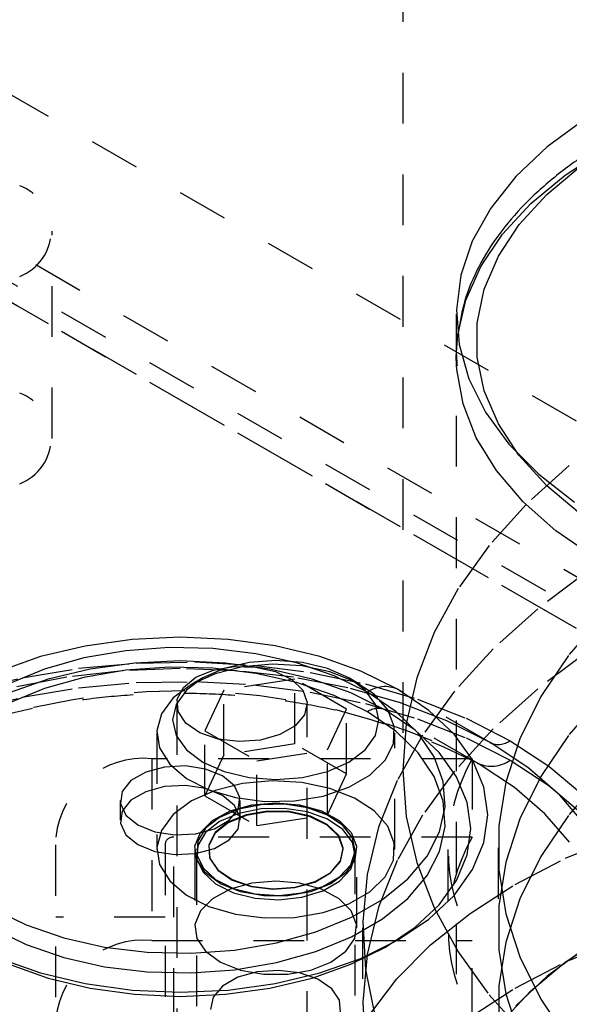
# Model space of a CAD drawing. Header units: inches. Extents: x 1907 to 2452, y -210 to -54.
# Tile 515 of 656: x 2005.12 to 2006.21, y -194.24 to -192.3. Entities that reach past the tile are written whole.
import ezdxf

# ---------------------------------------------------------------- set-up
doc = ezdxf.new("R2010")
doc.units = ezdxf.units.IN
doc.header["$LTSCALE"] = 0.5
doc.header["$MEASUREMENT"] = 0
doc.linetypes.add('HIDDEN', pattern=[0.225, 0.15, -0.075])
doc.layers.add('SID-M-H', color=4, linetype='HIDDEN')
doc.layers.add('SID-M-S', color=105, linetype='Continuous')

msp = doc.modelspace()

# ---------------------------------------------------------------- linework, layer by layer
at = {"layer": 'SID-M-H'}
for p, q in [((2007.77863, -193.98848), (1992.04551, -184.90594)), ((2015.11487, -198.53046), (1991.78034, -185.05973)), ((1992.04203, -185.27355), (2007.07501, -193.95191)), ((1992.04203, -185.31213), (2007.07501, -193.99048)), ((2007.77863, -194.39675), (1992.04551, -185.31421)), ((2005.87774, -191.40242), (2005.87774, -193.7757)), ((2006.19736, -192.60385), (2006.27603, -192.55271)), ((2006.12972, -192.66001), (2006.19736, -192.60385)), ((2006.07407, -192.72039), (2006.12972, -192.66001)), ((2005.18775, -193.12231), (2005.18775, -192.71404)), ((2006.03117, -192.78415), (2006.07407, -192.72039)), ((2006.00164, -192.85039), (2006.03117, -192.78415)), ((2005.98588, -192.91818), (2006.00164, -192.85039)), ((2005.98314, -192.87773), (2005.98314, -194.51081)), ((2005.98314, -192.96091), (2005.98588, -192.91818)), ((2005.98358, -192.97813), (2005.98314, -192.96091)), ((2005.98413, -192.98657), (2005.98358, -192.97813)), ((2005.99639, -193.0546), (2005.98413, -192.98657)), ((2006.02251, -193.12132), (2005.99639, -193.0546)), ((2006.30179, -193.10313), (2006.20553, -193.17555)), ((2006.06212, -193.18578), (2006.02251, -193.12132)), ((2006.10714, -193.15637), (2006.1063, -193.15528)), ((2006.16105, -193.21566), (2006.10714, -193.15637)), ((2006.11465, -193.24709), (2006.06212, -193.18578)), ((2006.20553, -193.17555), (2006.12057, -193.25253)), ((2006.22695, -193.27077), (2006.16105, -193.21566)), ((2006.12057, -193.25253), (2006.04756, -193.3335)), ((2006.17938, -193.30437), (2006.11465, -193.24709)), ((2006.25539, -193.35684), (2006.17938, -193.30437)), ((2006.04756, -193.3335), (2005.98705, -193.41783)), ((2006.24273, -193.38351), (2006.14342, -193.45794)), ((2005.98705, -193.41783), (2005.9395, -193.50489)), ((2006.14342, -193.45794), (2006.05556, -193.53703)), ((2006.27061, -193.47232), (2006.2037, -193.54988)), ((2005.43949, -193.5141), (2005.34478, -193.5184)), ((2005.53419, -193.5184), (2005.43949, -193.5141)), ((2005.9395, -193.50489), (2005.90528, -193.594)), ((2005.2524, -193.53121), (2005.16463, -193.55219)), ((2005.34478, -193.5184), (2005.2524, -193.53121)), ((2005.4179, -193.53432), (2005.33237, -193.54048)), ((2005.50403, -193.53637), (2005.4179, -193.53432)), ((2005.58839, -193.54658), (2005.50403, -193.53637)), ((2005.62657, -193.5312), (2005.53419, -193.5184)), ((2005.71435, -193.55218), (2005.62657, -193.5312)), ((2006.05556, -193.53703), (2005.97981, -193.62019)), ((2005.16463, -193.55219), (2005.08363, -193.58085)), ((2005.24975, -193.55468), (2005.17232, -193.57654)), ((2005.33237, -193.54048), (2005.24975, -193.55468)), ((2005.6687, -193.56466), (2005.58839, -193.54658)), ((2005.79535, -193.58083), (2005.71435, -193.55218)), ((2006.24273, -193.5411), (2006.14342, -193.61554)), ((2006.2037, -193.54988), (2006.14948, -193.63068)), ((2005.12839, -193.59369), (2005.23914, -193.57512)), ((2005.23914, -193.57512), (2005.35305, -193.5647)), ((2005.35, -193.56473), (2005.26272, -193.57682)), ((2005.43949, -193.57566), (2005.32688, -193.57992)), ((2005.4179, -193.5729), (2005.33237, -193.57906)), ((2005.43948, -193.56066), (2005.35, -193.56473)), ((2005.35305, -193.5647), (2005.46833, -193.56261)), ((2005.50403, -193.57495), (2005.4179, -193.5729)), ((2005.52897, -193.56472), (2005.43948, -193.56066)), ((2005.55209, -193.57992), (2005.43949, -193.57566)), ((2005.46833, -193.56261), (2005.58315, -193.56887)), ((2005.52618, -193.57535), (2005.48411, -193.59398)), ((2005.58839, -193.58516), (2005.50403, -193.57495)), ((2005.50482, -193.57864), (2005.54536, -193.57167)), ((2005.56236, -193.57248), (2005.50844, -193.58595)), ((2005.57517, -193.56363), (2005.52618, -193.57535)), ((2005.61625, -193.57681), (2005.52897, -193.56472)), ((2005.54536, -193.57167), (2005.58763, -193.57268)), ((2005.62038, -193.56718), (2005.56236, -193.57248)), ((2005.62774, -193.55964), (2005.57517, -193.56363)), ((2005.58315, -193.56887), (2005.69571, -193.58339)), ((2005.58763, -193.57268), (2005.62704, -193.58156)), ((2005.67887, -193.57037), (2005.62038, -193.56718)), ((2005.68032, -193.56363), (2005.62774, -193.55964)), ((2005.74275, -193.59013), (2005.6687, -193.56466)), ((2005.73415, -193.58186), (2005.67887, -193.57037)), ((2005.72931, -193.57535), (2005.68032, -193.56363)), ((2005.77138, -193.59398), (2005.72931, -193.57535)), ((2005.02254, -193.62014), (2005.12839, -193.59369)), ((2005.17232, -193.57654), (2005.10217, -193.60545)), ((2005.21619, -193.59263), (2005.10933, -193.61357)), ((2005.24975, -193.59326), (2005.17232, -193.61511)), ((2005.26272, -193.57682), (2005.17979, -193.59666)), ((2005.32688, -193.57992), (2005.21619, -193.59263)), ((2005.33237, -193.57906), (2005.24975, -193.59326)), ((2005.44581, -193.6127), (2005.47039, -193.59283)), ((2005.48411, -193.59398), (2005.45183, -193.61827)), ((2005.48409, -193.59399), (2005.46199, -193.60676)), ((2005.50844, -193.58595), (2005.46202, -193.60674)), ((2005.47039, -193.59283), (2005.50482, -193.57864)), ((2005.66278, -193.59262), (2005.55209, -193.57992)), ((2005.6687, -193.60324), (2005.58839, -193.58516)), ((2005.69918, -193.59664), (2005.61625, -193.57681)), ((2005.62704, -193.58156), (2005.65931, -193.59734)), ((2005.76964, -193.61356), (2005.66278, -193.59262)), ((2005.69571, -193.58339), (2005.80423, -193.60594)), ((2005.78274, -193.60092), (2005.73415, -193.58186)), ((2005.80853, -193.62229), (2005.74275, -193.59013)), ((2005.80366, -193.61827), (2005.77138, -193.59398)), ((2005.7935, -193.60676), (2005.7714, -193.59399)), ((2005.8676, -193.61645), (2005.79535, -193.58083)), ((2005.90528, -193.594), (2005.88464, -193.6845)), ((2005.17979, -193.59666), (2005.10326, -193.62373)), ((2005.12839, -193.63227), (2005.23914, -193.61369)), ((2005.23914, -193.61369), (2005.35305, -193.60328)), ((2005.35305, -193.60328), (2005.46833, -193.60118)), ((2005.46202, -193.60674), (2005.42601, -193.63354)), ((2005.43374, -193.63611), (2005.44581, -193.6127)), ((2005.46833, -193.60118), (2005.58315, -193.60745)), ((2005.6651, -193.59641), (2005.52568, -193.61798)), ((2005.58315, -193.60745), (2005.69571, -193.62197)), ((2005.65931, -193.59734), (2005.68097, -193.61832)), ((2005.76716, -193.65533), (2005.6651, -193.59641)), ((2005.6651, -193.724), (2005.6651, -193.59641)), ((2005.74275, -193.62871), (2005.6687, -193.60324)), ((2005.77572, -193.62371), (2005.69918, -193.59664)), ((2005.87086, -193.64237), (2005.76964, -193.61356)), ((2005.82159, -193.62636), (2005.78274, -193.60092)), ((2005.80423, -193.60594), (2005.907, -193.63617)), ((2005.02254, -193.65871), (2005.12839, -193.63227)), ((2005.17232, -193.61511), (2005.10217, -193.64403)), ((2005.42601, -193.63354), (2005.40268, -193.66467)), ((2005.45183, -193.61827), (2005.43154, -193.64655)), ((2005.52568, -193.61798), (2005.48833, -193.69846)), ((2005.52568, -193.74556), (2005.52568, -193.61798)), ((2005.68097, -193.61832), (2005.68965, -193.64222)), ((2005.69571, -193.62197), (2005.80423, -193.64452)), ((2005.80853, -193.66086), (2005.74275, -193.62871)), ((2005.84397, -193.65736), (2005.77572, -193.62371)), ((2005.82395, -193.64655), (2005.80366, -193.61827)), ((2005.86424, -193.66026), (2005.80853, -193.62229)), ((2005.84826, -193.65658), (2005.82159, -193.62636)), ((2006.04954, -193.72151), (2005.86759, -193.61644)), ((2005.92929, -193.65815), (2005.8676, -193.61645)), ((2005.97981, -193.62019), (2005.91671, -193.7068)), ((2006.14342, -193.61554), (2006.05556, -193.69463)), ((2006.14948, -193.63068), (2006.10841, -193.71402)), ((2006.27061, -193.62991), (2006.2037, -193.70748)), ((2005.43154, -193.64655), (2005.42462, -193.6769)), ((2005.43276, -193.64528), (2005.43276, -194.51081)), ((2005.43549, -193.6605), (2005.43374, -193.63611)), ((2005.68965, -193.64222), (2005.68442, -193.66645)), ((2005.68976, -194.51081), (2005.68976, -193.64528)), ((2005.80423, -193.64452), (2005.907, -193.67474)), ((2005.83087, -193.6769), (2005.82395, -193.64655)), ((2005.96469, -193.67856), (2005.87086, -193.64237)), ((2005.907, -193.63617), (2006.00239, -193.67359)), ((2005.40268, -193.66467), (2005.39349, -193.69816)), ((2005.45087, -193.68325), (2005.43549, -193.6605)), ((2005.68442, -193.66645), (2005.66584, -193.68839)), ((2005.72981, -193.73582), (2005.76716, -193.65533)), ((2005.76716, -193.78292), (2005.76716, -193.65533)), ((2005.86424, -193.69884), (2005.80853, -193.66086)), ((2006.02592, -193.76243), (2005.84397, -193.65736)), ((2005.90226, -193.69677), (2005.84397, -193.65736)), ((2005.86108, -193.68968), (2005.84826, -193.65658)), ((2005.90836, -193.70301), (2005.86424, -193.66026)), ((2005.97892, -193.70492), (2005.92929, -193.65815)), ((2005.42462, -193.6769), (2005.43154, -193.70725)), ((2005.47821, -193.70189), (2005.45087, -193.68325)), ((2005.66584, -193.68839), (2005.63593, -193.70565)), ((2005.82395, -193.70725), (2005.83087, -193.6769)), ((2005.85923, -193.72358), (2005.86108, -193.68968)), ((2005.88464, -193.6845), (2005.87774, -193.7757)), ((2005.907, -193.67474), (2006.00239, -193.71217)), ((2006.04954, -193.72151), (2005.96469, -193.67856)), ((2006.00239, -193.67359), (2006.08891, -193.71762)), ((2005.39337, -193.70241), (2005.39337, -193.93207)), ((2005.39349, -193.69816), (2005.39901, -193.73193)), ((2005.43154, -193.70725), (2005.45183, -193.73553)), ((2005.51455, -193.71439), (2005.47821, -193.70189)), ((2005.48833, -193.69846), (2005.59039, -193.75738)), ((2005.48833, -193.82605), (2005.48833, -193.69846)), ((2005.63593, -193.70565), (2005.59792, -193.71638)), ((2005.80366, -193.73553), (2005.82395, -193.70725)), ((2005.86212, -193.93207), (2005.86212, -193.70241)), ((2005.90836, -193.74159), (2005.86424, -193.69884)), ((2005.91671, -193.7068), (2005.86675, -193.79622)), ((2005.94916, -193.74095), (2005.90226, -193.69677)), ((2005.93969, -193.74937), (2005.90836, -193.70301)), ((2006.01527, -193.75559), (2005.97892, -193.70492)), ((2006.05556, -193.69463), (2005.97981, -193.77778)), ((2006.2037, -193.70748), (2006.14948, -193.78827)), ((2005.55595, -193.7194), (2005.51455, -193.71439)), ((2005.6651, -193.724), (2005.52568, -193.74556)), ((2005.59792, -193.71638), (2005.55595, -193.7194)), ((2005.76716, -193.78292), (2005.6651, -193.724)), ((2005.84284, -193.75615), (2005.85923, -193.72358)), ((2006.00239, -193.71217), (2006.08891, -193.75619)), ((2006.12394, -193.7705), (2006.04954, -193.72151)), ((2006.10841, -193.71402), (2006.08083, -193.7992)), ((2006.08891, -193.71762), (2006.16518, -193.76756)), ((2005.39901, -193.73193), (2005.41892, -193.76384)), ((2005.45183, -193.73553), (2005.48411, -193.75981)), ((2005.52568, -193.74556), (2005.48833, -193.82605)), ((2005.59039, -193.75738), (2005.72981, -193.73582)), ((2005.72981, -193.8634), (2005.72981, -193.73582)), ((2005.77138, -193.75981), (2005.80366, -193.73553)), ((2005.93969, -193.78794), (2005.90836, -193.74159)), ((2005.95737, -193.79807), (2005.93969, -193.74937)), ((2005.9835, -193.78882), (2005.94916, -193.74095)), ((2005.4089, -193.76949), (2005.37173, -193.7795)), ((2005.38374, -193.75311), (2005.38374, -194.11103)), ((2006.01445, -193.75311), (2005.38374, -193.75311)), ((2005.44977, -193.76743), (2005.4089, -193.76949)), ((2005.41892, -193.76384), (2005.45194, -193.79189)), ((2005.48939, -193.77356), (2005.44977, -193.76743)), ((2005.48411, -193.75981), (2005.52618, -193.77845)), ((2005.59039, -193.88497), (2005.59039, -193.75738)), ((2005.72931, -193.77845), (2005.77138, -193.75981)), ((2005.81294, -193.78534), (2005.84284, -193.75615)), ((2006.01445, -193.75311), (2006.01445, -193.90743)), ((2006.03745, -193.80892), (2006.01527, -193.75559)), ((2006.09744, -193.80951), (2006.02592, -193.76243)), ((2006.08891, -193.75619), (2006.16518, -193.80614)), ((2006.16518, -193.76756), (2006.23, -193.82263)), ((2005.37173, -193.7795), (2005.34272, -193.79624)), ((2005.52299, -193.78714), (2005.48939, -193.77356)), ((2005.54652, -193.80654), (2005.52299, -193.78714)), ((2005.52618, -193.77845), (2005.57517, -193.79016)), ((2005.68032, -193.79016), (2005.72931, -193.77845)), ((2005.72981, -193.8634), (2005.76716, -193.78292)), ((2005.7714, -193.80932), (2005.81294, -193.78534)), ((2005.87774, -193.7757), (2005.88464, -193.86689)), ((2005.97981, -193.77778), (2005.91671, -193.86439)), ((2005.95737, -193.83665), (2005.93969, -193.78794)), ((2006.00445, -193.83921), (2005.9835, -193.78882)), ((2006.14948, -193.78827), (2006.10841, -193.87162)), ((2006.12819, -193.77372), (2006.12394, -193.7705)), ((2006.18663, -193.82467), (2006.12819, -193.77372)), ((2006.27061, -193.7875), (2006.2037, -193.86507)), ((2005.34272, -193.79624), (2005.32539, -193.8177)), ((2005.4089, -193.80807), (2005.37173, -193.81808)), ((2005.44977, -193.806), (2005.4089, -193.80807)), ((2005.48939, -193.81213), (2005.44977, -193.806)), ((2005.45194, -193.79189), (2005.49601, -193.81432)), ((2005.56236, -193.80214), (2005.50844, -193.81561)), ((2005.55713, -193.82941), (2005.54652, -193.80654)), ((2005.62038, -193.79683), (2005.56236, -193.80214)), ((2005.57517, -193.79016), (2005.62774, -193.79416)), ((2005.67887, -193.80002), (2005.62038, -193.79683)), ((2005.62774, -193.79416), (2005.68032, -193.79016)), ((2005.73415, -193.81151), (2005.67887, -193.80002)), ((2005.86675, -193.79622), (2005.83029, -193.88779)), ((2005.96093, -193.84779), (2005.95737, -193.79807)), ((2006.08083, -193.7992), (2006.06698, -193.88548)), ((2006.16518, -193.80614), (2006.23, -193.86121)), ((2005.32539, -193.8177), (2005.32181, -193.84129)), ((2005.37173, -193.81808), (2005.34272, -193.83482)), ((2005.50844, -193.81561), (2005.46202, -193.83639)), ((2005.48833, -193.82605), (2005.59039, -193.88497)), ((2005.52299, -193.82571), (2005.48939, -193.81213)), ((2005.49601, -193.81432), (2005.54835, -193.82972)), ((2005.54652, -193.84511), (2005.52299, -193.82571)), ((2005.66441, -193.83605), (2005.72083, -193.82659)), ((2005.72083, -193.82659), (2005.7714, -193.80932)), ((2005.78274, -193.83057), (2005.73415, -193.81151)), ((2006.0449, -193.86359), (2006.03745, -193.80892)), ((2006.1577, -193.86159), (2006.09744, -193.80951)), ((2006.23654, -193.8831), (2006.18663, -193.82467)), ((2005.32136, -193.83535), (2005.32136, -193.87393)), ((2005.32181, -193.84129), (2005.33243, -193.86417)), ((2005.34272, -193.83482), (2005.32539, -193.85628)), ((2005.46202, -193.83639), (2005.42601, -193.86319)), ((2005.5379, -193.85599), (2005.58073, -193.84408)), ((2005.55713, -193.86799), (2005.54652, -193.84511)), ((2005.54835, -193.82972), (2005.60569, -193.83712)), ((2005.55356, -193.853), (2005.55713, -193.82941)), ((2005.5987, -193.84344), (2005.55473, -193.85232)), ((2005.5987, -193.84376), (2005.55473, -193.85264)), ((2005.55758, -193.87393), (2005.55758, -193.83535)), ((2005.58073, -193.84408), (2005.62774, -193.83999)), ((2005.64524, -193.84243), (2005.5987, -193.84344)), ((2005.64524, -193.84275), (2005.5987, -193.84376)), ((2005.60569, -193.83712), (2005.66441, -193.83605)), ((2005.62774, -193.83999), (2005.67476, -193.84408)), ((2005.69023, -193.84939), (2005.64524, -193.84243)), ((2005.69023, -193.84971), (2005.64524, -193.84275)), ((2005.67476, -193.84408), (2005.71759, -193.85599)), ((2005.82159, -193.85602), (2005.78274, -193.83057)), ((2005.96093, -193.88636), (2005.95737, -193.83665)), ((2006.01149, -193.89087), (2006.00445, -193.83921)), ((2005.32539, -193.85628), (2005.32181, -193.87987)), ((2005.33243, -193.86417), (2005.35596, -193.88356)), ((2005.42601, -193.86319), (2005.40268, -193.89432)), ((2005.50304, -193.87466), (2005.5379, -193.85599)), ((2005.55473, -193.85232), (2005.51726, -193.86828)), ((2005.55473, -193.85264), (2005.51726, -193.86861)), ((2005.55473, -193.86089), (2005.51726, -193.87685)), ((2005.56935, -193.86343), (2005.53372, -193.87811)), ((2005.56947, -193.86481), (2005.53391, -193.87947)), ((2005.53622, -193.87446), (2005.55356, -193.853)), ((2005.5987, -193.85201), (2005.55473, -193.86089)), ((2005.6113, -193.85622), (2005.56935, -193.86343)), ((2005.61133, -193.85762), (2005.56947, -193.86481)), ((2005.59039, -193.88497), (2005.72981, -193.8634)), ((2005.64524, -193.851), (2005.5987, -193.85201)), ((2005.65503, -193.85726), (2005.6113, -193.85622)), ((2005.65498, -193.85866), (2005.61133, -193.85762)), ((2005.69023, -193.85796), (2005.64524, -193.851)), ((2005.69567, -193.86783), (2005.65498, -193.85866)), ((2005.69581, -193.86645), (2005.65503, -193.85726)), ((2005.72966, -193.8637), (2005.69023, -193.84939)), ((2005.72966, -193.86402), (2005.69023, -193.84971)), ((2005.72966, -193.87227), (2005.69023, -193.85796)), ((2005.72921, -193.88278), (2005.69581, -193.86645)), ((2005.71759, -193.85599), (2005.75245, -193.87466)), ((2005.76005, -193.88408), (2005.72966, -193.8637)), ((2005.76005, -193.8844), (2005.72966, -193.86402)), ((2005.84826, -193.88623), (2005.82159, -193.85602)), ((2005.91671, -193.86439), (2005.86675, -193.95381)), ((2005.95027, -193.89717), (2005.96093, -193.84779)), ((2006.03744, -193.91827), (2006.0449, -193.86359)), ((2006.2037, -193.86507), (2006.14948, -193.94587)), ((2006.20568, -193.91775), (2006.1577, -193.86159)), ((2005.32181, -193.87987), (2005.33243, -193.90274)), ((2005.35596, -193.88356), (2005.38956, -193.89715)), ((2005.47927, -193.89843), (2005.50304, -193.87466)), ((2005.51726, -193.86828), (2005.4896, -193.88992)), ((2005.51726, -193.86861), (2005.4896, -193.89024)), ((2005.51726, -193.87685), (2005.4896, -193.89849)), ((2005.50722, -193.8912), (2005.53622, -193.87446)), ((2005.53372, -193.87811), (2005.50829, -193.89868)), ((2005.53391, -193.87947), (2005.50853, -193.89999)), ((2005.55356, -193.89158), (2005.55713, -193.86799)), ((2005.729, -193.88413), (2005.69567, -193.86783)), ((2005.75136, -193.90579), (2005.729, -193.88413)), ((2005.75161, -193.90449), (2005.72921, -193.88278)), ((2005.76005, -193.89265), (2005.72966, -193.87227)), ((2005.75245, -193.87466), (2005.77622, -193.89843)), ((2005.77867, -193.90872), (2005.76005, -193.88408)), ((2005.77867, -193.90904), (2005.76005, -193.8844)), ((2005.88464, -193.86689), (2005.90528, -193.95739)), ((2006.06698, -193.88548), (2006.06698, -193.97212)), ((2006.10841, -193.87162), (2006.08083, -193.95679)), ((2005.33243, -193.90274), (2005.35596, -193.92214)), ((2005.38956, -193.89715), (2005.42918, -193.90328)), ((2005.40268, -193.89432), (2005.39349, -193.92782)), ((2005.42918, -193.90328), (2005.47004, -193.90121)), ((2005.46869, -193.92519), (2005.47927, -193.89843)), ((2005.47004, -193.90121), (2005.50722, -193.8912)), ((2005.4896, -193.88992), (2005.47422, -193.9153)), ((2005.4896, -193.89024), (2005.47422, -193.91562)), ((2005.4896, -193.89849), (2005.47422, -193.92387)), ((2005.50829, -193.89868), (2005.4958, -193.92289)), ((2005.50853, -193.89999), (2005.49607, -193.92416)), ((2005.53622, -193.91304), (2005.55356, -193.89158)), ((2005.7606, -193.92922), (2005.75161, -193.90449)), ((2005.77867, -193.91729), (2005.76005, -193.89265)), ((2005.77622, -193.89843), (2005.7868, -193.92519)), ((2005.83029, -193.88779), (2005.80761, -193.98083)), ((2005.86108, -193.91933), (2005.84826, -193.88623)), ((2005.92567, -193.94486), (2005.95027, -193.89717)), ((2005.95027, -193.93574), (2005.96093, -193.88636)), ((2006.00444, -193.94253), (2006.01149, -193.89087)), ((2006.19821, -193.94921), (2006.30607, -193.90423)), ((2005.19474, -194.42294), (2005.19474, -193.90743)), ((2005.35596, -193.92214), (2005.38956, -193.93572)), ((2005.40974, -193.92172), (2005.40974, -194.42294)), ((2005.42724, -194.26535), (2005.42724, -193.90743)), ((2006.01445, -193.90743), (2005.42724, -193.90743)), ((2005.47422, -193.9153), (2005.47248, -193.94217)), ((2005.47422, -193.91562), (2005.47248, -193.94249)), ((2005.47422, -193.92387), (2005.47248, -193.95073)), ((2005.4958, -193.92289), (2005.49761, -193.94814)), ((2005.49607, -193.92416), (2005.49787, -193.94936)), ((2005.50722, -193.92978), (2005.53622, -193.91304)), ((2005.76033, -193.93047), (2005.75136, -193.90579)), ((2005.78389, -193.93544), (2005.77867, -193.90872)), ((2005.78389, -193.93576), (2005.77867, -193.90904)), ((2005.78389, -193.94401), (2005.77867, -193.91729)), ((2005.85923, -193.95323), (2005.86108, -193.91933)), ((2006.01526, -193.97159), (2006.03744, -193.91827)), ((2005.38956, -193.93572), (2005.42918, -193.94185)), ((2005.39349, -193.92782), (2005.39901, -193.96158)), ((2005.42918, -193.94185), (2005.47004, -193.93979)), ((2005.46824, -193.93207), (2005.46824, -194.08639)), ((2005.47224, -193.95256), (2005.46869, -193.92519)), ((2005.47004, -193.93979), (2005.50722, -193.92978)), ((2005.47149, -193.93207), (2005.47149, -193.93239)), ((2005.47149, -193.94063), (2005.47149, -194.41975)), ((2005.47248, -193.94217), (2005.48453, -193.96814)), ((2005.47248, -193.94249), (2005.48453, -193.96846)), ((2005.75492, -193.95549), (2005.76033, -193.93047)), ((2005.75518, -193.95429), (2005.7606, -193.92922)), ((2005.77523, -193.96186), (2005.78389, -193.93544)), ((2005.77523, -193.96218), (2005.78389, -193.93576)), ((2005.77523, -193.97043), (2005.78389, -193.94401)), ((2005.7868, -193.92519), (2005.78325, -193.95256)), ((2005.78399, -193.93239), (2005.78399, -193.93207)), ((2005.78399, -194.41975), (2005.78399, -193.94063)), ((2005.78724, -194.08639), (2005.78724, -193.93207)), ((2005.92567, -193.98344), (2005.95027, -193.93574)), ((2005.96674, -193.93207), (2005.96674, -194.08639)), ((2005.98349, -193.99291), (2006.00444, -193.94253)), ((2006.06524, -193.9288), (2006.06524, -194.08639)), ((2005.39901, -193.96158), (2005.41892, -193.99349)), ((2005.48961, -193.9781), (2005.47224, -193.95256)), ((2005.47248, -193.95073), (2005.48453, -193.97671)), ((2005.49761, -193.94814), (2005.51352, -193.97168)), ((2005.49787, -193.94936), (2005.51375, -193.97285)), ((2005.73574, -193.97815), (2005.75492, -193.95549)), ((2005.73596, -193.97699), (2005.75518, -193.95429)), ((2005.75346, -193.98563), (2005.77523, -193.96186)), ((2005.75346, -193.98595), (2005.77523, -193.96218)), ((2005.78325, -193.95256), (2005.76588, -193.9781)), ((2005.86675, -193.95381), (2005.83029, -194.04538)), ((2005.84284, -193.9858), (2005.85923, -193.95323)), ((2005.88782, -193.98956), (2005.92567, -193.94486)), ((2005.90528, -193.95739), (2005.9395, -194.04651)), ((2006.08083, -193.95679), (2006.06698, -194.04307)), ((2006.09925, -194.00056), (2006.19821, -193.94921)), ((2006.14948, -193.94587), (2006.10841, -194.02921)), ((2005.48453, -193.96814), (2005.50931, -193.9909)), ((2005.48453, -193.96846), (2005.50931, -193.99122)), ((2005.48453, -193.97671), (2005.50931, -193.99947)), ((2005.51926, -193.99956), (2005.48961, -193.9781)), ((2005.51352, -193.97168), (2005.54181, -193.99096)), ((2005.51375, -193.97285), (2005.54198, -193.99209)), ((2005.70485, -193.99598), (2005.73574, -193.97815)), ((2005.70501, -193.99486), (2005.73596, -193.97699)), ((2005.76588, -193.9781), (2005.73623, -193.99956)), ((2005.75346, -193.9942), (2005.77523, -193.97043)), ((2005.80761, -193.98083), (2005.79885, -194.07464)), ((2005.9789, -194.02226), (2006.01526, -193.97159)), ((2006.06698, -193.97212), (2006.08083, -194.0584)), ((2005.41892, -193.99349), (2005.45194, -194.02154)), ((2005.50931, -193.9909), (2005.54461, -194.00844)), ((2005.50931, -193.99122), (2005.54461, -194.00876)), ((2005.50931, -193.99947), (2005.54461, -194.01701)), ((2005.55854, -194.01503), (2005.51926, -193.99956)), ((2005.58073, -193.99841), (2005.5379, -194.01031)), ((2005.54181, -193.99096), (2005.57941, -194.0039)), ((2005.54198, -193.99209), (2005.57951, -194.005)), ((2005.62774, -193.99432), (2005.58073, -193.99841)), ((2005.67476, -193.99841), (2005.62774, -193.99432)), ((2005.66561, -194.00705), (2005.70485, -193.99598)), ((2005.66568, -194.00596), (2005.70501, -193.99486)), ((2005.71759, -194.01031), (2005.67476, -193.99841)), ((2005.73623, -193.99956), (2005.69695, -194.01503)), ((2005.72053, -194.00464), (2005.75346, -193.98563)), ((2005.72053, -194.00496), (2005.75346, -193.98595)), ((2005.72053, -194.01321), (2005.75346, -193.9942)), ((2005.81294, -194.01499), (2005.84284, -193.9858)), ((2005.83773, -194.03006), (2005.88782, -193.98956)), ((2005.88782, -194.02814), (2005.92567, -193.98344)), ((2005.94913, -194.04079), (2005.98349, -193.99291)), ((2006.01031, -194.05769), (2006.09925, -194.00056)), ((2005.45194, -194.02154), (2005.49601, -194.04397)), ((2005.5379, -194.01031), (2005.50304, -194.02898)), ((2005.54461, -194.00844), (2005.5873, -194.01919)), ((2005.54461, -194.00876), (2005.5873, -194.01952)), ((2005.54461, -194.01701), (2005.5873, -194.02776)), ((2005.60397, -194.02312), (2005.55854, -194.01503)), ((2005.57941, -194.0039), (2005.62225, -194.00908)), ((2005.57951, -194.005), (2005.62226, -194.01017)), ((2005.5873, -194.01919), (2005.63359, -194.0222)), ((2005.5873, -194.01952), (2005.63359, -194.02253)), ((2005.62225, -194.00908), (2005.66568, -194.00596)), ((2005.62226, -194.01017), (2005.66561, -194.00705)), ((2005.63359, -194.0222), (2005.67935, -194.01721)), ((2005.63359, -194.02253), (2005.67935, -194.01753)), ((2005.69695, -194.01503), (2005.65152, -194.02312)), ((2005.67935, -194.01721), (2005.72053, -194.00464)), ((2005.67935, -194.01753), (2005.72053, -194.00496)), ((2005.67935, -194.02577), (2005.72053, -194.01321)), ((2005.75245, -194.02898), (2005.71759, -194.01031)), ((2005.7714, -194.03898), (2005.81294, -194.01499)), ((2005.50304, -194.02898), (2005.47927, -194.05275)), ((2005.5873, -194.02776), (2005.63359, -194.03077)), ((2005.65152, -194.02312), (2005.60397, -194.02312)), ((2005.63359, -194.03077), (2005.67935, -194.02577)), ((2005.72083, -194.05624), (2005.7714, -194.03898)), ((2005.77622, -194.05275), (2005.75245, -194.02898)), ((2005.77678, -194.06525), (2005.83773, -194.03006)), ((2005.83773, -194.06864), (2005.88782, -194.02814)), ((2005.90223, -194.08497), (2005.94913, -194.04079)), ((2005.92926, -194.06902), (2005.9789, -194.02226)), ((2006.10841, -194.02921), (2006.08083, -194.11438)), ((2005.07041, -194.04842), (2005.1362, -194.08057)), ((2005.47927, -194.05275), (2005.46869, -194.07951)), ((2005.49601, -194.04397), (2005.54835, -194.05937)), ((2005.54835, -194.05937), (2005.60569, -194.06677)), ((2005.66441, -194.0657), (2005.72083, -194.05624)), ((2005.7868, -194.07951), (2005.77622, -194.05275)), ((2005.83029, -194.04538), (2005.80761, -194.13842)), ((2005.93239, -194.11995), (2006.01031, -194.05769)), ((2005.9395, -194.04651), (2005.98705, -194.13357)), ((2006.06698, -194.04307), (2006.06698, -194.12972)), ((2006.08083, -194.0584), (2006.10841, -194.14358)), ((2005.40974, -194.06503), (2005.19474, -194.06503)), ((2005.46869, -194.07951), (2005.47224, -194.10688)), ((2005.60569, -194.06677), (2005.66441, -194.0657)), ((2005.70663, -194.09417), (2005.77678, -194.06525)), ((2005.77678, -194.10383), (2005.83773, -194.06864)), ((2005.78325, -194.10688), (2005.7868, -194.07951)), ((2005.79885, -194.07464), (2005.80411, -194.16855)), ((2005.86756, -194.11073), (2005.92926, -194.06902)), ((2005.07041, -194.08699), (2005.1362, -194.11915)), ((2005.1362, -194.08057), (2005.21025, -194.10604)), ((2005.62919, -194.11602), (2005.70663, -194.09417)), ((2005.79874, -194.08639), (2005.79874, -194.24398)), ((2005.84394, -194.12437), (2005.90223, -194.08497)), ((2005.21025, -194.10604), (2005.29056, -194.12412)), ((2005.38374, -194.11103), (2006.01445, -194.11103)), ((2005.47224, -194.10688), (2005.48961, -194.13243)), ((2005.54658, -194.13022), (2005.62919, -194.11602)), ((2005.70663, -194.13274), (2005.77678, -194.10383)), ((2005.76588, -194.13243), (2005.78325, -194.10688)), ((2005.79532, -194.14635), (2005.86756, -194.11073)), ((2006.01445, -194.26535), (2006.01445, -194.11103)), ((2006.08083, -194.11438), (2006.06698, -194.20066)), ((2006.19736, -194.15376), (2006.27603, -194.10261)), ((2006.19821, -194.15335), (2006.30607, -194.10837)), ((2005.1362, -194.11915), (2005.21025, -194.14462)), ((2005.29056, -194.12412), (2005.37492, -194.13433)), ((2005.37492, -194.13433), (2005.46105, -194.13638)), ((2005.46105, -194.13638), (2005.54658, -194.13022)), ((2005.48961, -194.13243), (2005.51926, -194.15389)), ((2005.62919, -194.1546), (2005.70663, -194.13274)), ((2005.73623, -194.15389), (2005.76588, -194.13243)), ((2005.77568, -194.15802), (2005.84394, -194.12437)), ((2005.86637, -194.18664), (2005.93239, -194.11995)), ((2005.98705, -194.13357), (2006.04756, -194.2179)), ((2006.06698, -194.12972), (2006.08083, -194.216)), ((2006.23538, -194.12751), (2006.1621, -194.18126)), ((2005.08359, -194.14636), (2005.1646, -194.17502)), ((2005.21025, -194.14462), (2005.29056, -194.1627)), ((2005.51926, -194.15389), (2005.55854, -194.16935)), ((2005.54658, -194.1688), (2005.62919, -194.1546)), ((2005.69695, -194.16935), (2005.73623, -194.15389)), ((2005.71432, -194.175), (2005.79532, -194.14635)), ((2005.80761, -194.13842), (2005.79885, -194.23224)), ((2006.09925, -194.20469), (2006.19821, -194.15335)), ((2006.10841, -194.14358), (2006.14948, -194.22692)), ((2006.12972, -194.20991), (2006.19736, -194.15376)), ((2005.10323, -194.15804), (2005.17977, -194.18511)), ((2005.1646, -194.17502), (2005.25237, -194.196)), ((2005.29056, -194.1627), (2005.37492, -194.17291)), ((2005.37492, -194.17291), (2005.46105, -194.17496)), ((2005.46105, -194.17496), (2005.54658, -194.1688)), ((2005.59108, -194.17289), (2005.55308, -194.18361)), ((2005.55854, -194.16935), (2005.60397, -194.17744)), ((2005.63306, -194.16987), (2005.59108, -194.17289)), ((2005.62655, -194.19599), (2005.71432, -194.175)), ((2005.67446, -194.17488), (2005.63306, -194.16987)), ((2005.65152, -194.17744), (2005.69695, -194.16935)), ((2005.71079, -194.18738), (2005.67446, -194.17488)), ((2005.69915, -194.1851), (2005.77568, -194.15802)), ((2005.80411, -194.16855), (2005.82332, -194.26185)), ((2005.17977, -194.18511), (2005.2627, -194.20494)), ((2005.25237, -194.196), (2005.34475, -194.2088)), ((2005.55308, -194.18361), (2005.52317, -194.20088)), ((2005.53417, -194.2088), (2005.62655, -194.19599)), ((2005.60397, -194.17744), (2005.65152, -194.17744)), ((2005.61622, -194.20493), (2005.69915, -194.1851)), ((2005.73813, -194.20601), (2005.71079, -194.18738)), ((2005.81301, -194.257), (2005.86637, -194.18664)), ((2006.1621, -194.18126), (2006.10035, -194.23963)), ((2005.2627, -194.20494), (2005.34998, -194.21703)), ((2005.34475, -194.2088), (2005.43946, -194.2131)), ((2005.43946, -194.2131), (2005.53417, -194.2088)), ((2005.52317, -194.20088), (2005.50459, -194.22282)), ((2005.52894, -194.21703), (2005.61622, -194.20493)), ((2005.75351, -194.22876), (2005.73813, -194.20601)), ((2006.01031, -194.26182), (2006.09925, -194.20469)), ((2006.06698, -194.20066), (2006.06698, -194.28731)), ((2006.07407, -194.27029), (2006.12972, -194.20991)), ((2005.34998, -194.21703), (2005.43946, -194.22109)), ((2005.43946, -194.22109), (2005.52894, -194.21703)), ((2005.50459, -194.22282), (2005.49935, -194.24705)), ((2005.75526, -194.25316), (2005.75351, -194.22876)), ((2005.79885, -194.23224), (2005.80411, -194.32614)), ((2006.04756, -194.2179), (2006.12057, -194.29887)), ((2006.08083, -194.216), (2006.10841, -194.30117)), ((2006.14948, -194.22692), (2006.2037, -194.30772))]:
    msp.add_line(p, q, dxfattribs=at)
for centre, radius, start, end in [((2005.08979, -192.71404), 0.09551, 290.78342, 69.21658), ((2005.08979, -193.12231), 0.09551, 290.78342, 69.21658), ((2005.84313, -193.67057), 0.05939, 65.68757, 125.62556), ((2005.43872, -194.89836), 1.27873, 62.66412, 116.52054), ((2005.8293, -193.68983), 0.03564, 65.68757, 125.62556), ((2006.06584, -193.68543), 0.0396, 245.68688, 305.62222), ((2005.368, -193.92672), 0.17432, 84.81742, 173.64866), ((2006.32891, -193.93207), 0.36181, 150.35534, 209.64466), ((2006.052, -193.70469), 0.06336, 245.68688, 305.62222), ((2005.42579, -193.92351), 0.01614, 84.81742, 173.64866), ((2006.32891, -194.08639), 0.36181, 150.35534, 209.64466), ((2005.368, -194.28464), 0.17432, 84.81742, 173.64866)]:
    msp.add_arc(centre, radius, start, end, dxfattribs=at)
for points, knots in [([(2005.98623, -192.91882), (2005.98573, -192.92129), (2005.98166, -192.94132), (2005.98325, -192.96164), (2005.98464, -192.97944)], [0, 0, 0, 0, 0.1235195, 1, 1, 1, 1]), ([(2004.86801, -193.75511), (2004.87734, -193.74973), (2004.90847, -193.73179), (2004.97083, -193.70538), (2005.0534, -193.6768), (2005.14289, -193.65394), (2005.23719, -193.63707), (2005.33496, -193.62664), (2005.43454, -193.62291), (2005.53426, -193.62597), (2005.63245, -193.63576), (2005.72741, -193.65207), (2005.81765, -193.67448), (2005.90131, -193.70257), (2005.97124, -193.73221), (2006.00943, -193.75367), (2006.02542, -193.76266)], [0, 0, 0, 0, 0.0322196, 0.1074913, 0.1830729, 0.2589996, 0.3352332, 0.4117017, 0.4883192, 0.5649941, 0.6416191, 0.7180828, 0.7942919, 0.8701577, 0.9456067, 1, 1, 1, 1])]:
    msp.add_open_spline(points, degree=3, knots=knots, dxfattribs=at)
at = {"layer": 'SID-M-S'}
for p, q in [((2006.23538, -192.49443), (2006.1621, -192.54817)), ((2006.1621, -192.54817), (2006.10035, -192.60655)), ((2006.16105, -192.64187), (2006.22695, -192.58676)), ((2006.10035, -192.60655), (2006.05098, -192.66872)), ((2006.10714, -192.70117), (2006.16105, -192.64187)), ((2006.05098, -192.66872), (2006.0147, -192.73384)), ((2006.066, -192.76378), (2006.10714, -192.70117)), ((2006.0147, -192.73384), (2005.99202, -192.80097)), ((2006.03824, -192.8288), (2006.066, -192.76378)), ((2005.99202, -192.80097), (2005.98325, -192.86918)), ((2006.02426, -192.89528), (2006.03824, -192.8288)), ((2005.98325, -192.86918), (2005.98851, -192.93751)), ((2006.02426, -192.96225), (2006.02426, -192.89528)), ((2005.98851, -192.93751), (2006.00774, -193.005)), ((2006.03824, -193.02873), (2006.02426, -192.96225)), ((2006.00774, -193.005), (2006.04066, -193.0707)), ((2006.066, -193.09375), (2006.03824, -193.02873)), ((2006.04066, -193.0707), (2006.08681, -193.1337)), ((2006.1063, -193.15528), (2006.066, -193.09375)), ((2006.08681, -193.1337), (2006.14555, -193.1931)), ((2006.14555, -193.1931), (2006.21604, -193.24808))]:
    msp.add_line(p, q, dxfattribs=at)
msp.add_open_spline([(2007.97943, -192.91716), (2007.97697, -192.89968), (2007.97136, -192.85997), (2007.94807, -192.79957), (2007.91258, -192.73669), (2007.86514, -192.67662), (2007.80669, -192.62003), (2007.73779, -192.56768), (2007.65936, -192.52028), (2007.57247, -192.47844), (2007.47829, -192.44268), (2007.37803, -192.4134), (2007.27295, -192.39091), (2007.16433, -192.37546), (2007.0535, -192.36722), (2006.94183, -192.36627), (2006.83066, -192.37262), (2006.72136, -192.3862), (2006.61525, -192.40686), (2006.51363, -192.43439), (2006.41774, -192.4685), (2006.34194, -192.50286), (2006.28451, -192.53398), (2006.23029, -192.56721), (2006.17035, -192.61096), (2006.10937, -192.66763), (2006.05935, -192.72838), (2006.02151, -192.79238), (2005.99587, -192.85611), (2005.98931, -192.89883), (2005.98623, -192.91882)], degree=3, knots=[0, 0, 0, 0, 0.0285086, 0.0647359, 0.10124, 0.1381275, 0.1753658, 0.2128449, 0.2504485, 0.2880888, 0.3257115, 0.3633023, 0.4008601, 0.4383906, 0.4759025, 0.5134062, 0.5509124, 0.5884291, 0.625967, 0.6635374, 0.7011508, 0.7388155, 0.7597632, 0.7796573, 0.8174008, 0.8551654, 0.8928386, 0.9302929, 0.9673899, 1, 1, 1, 1], dxfattribs=at)

doc.saveas('drawing.dxf')
